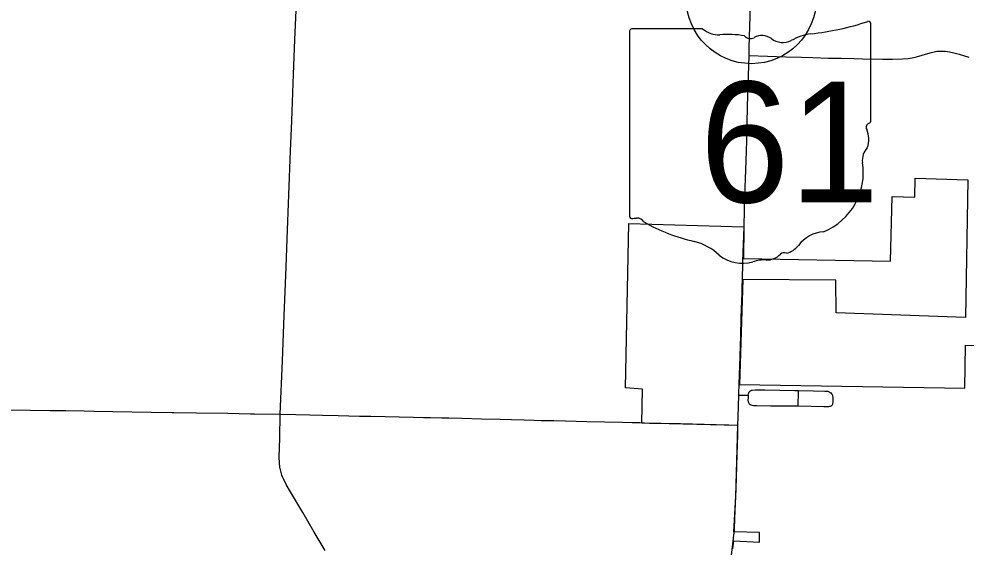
# Model space of a CAD drawing. Extents: x 1815539 to 1947826, y 273303 to 993194.
# Drawn here: x 1869978 to 1880900, y 933838 to 939932 of the extents above; entities that cross this region are included whole.
import ezdxf

# ---------------------------------------------------------------- set-up
doc = ezdxf.new("R2010")
doc.units = 0
for name, color, linetype in [('Default', 7, 'Continuous'), ('GM_X_City_Street', 7, 'Continuous'), ('GM_X_Corporation', 7, 'Continuous'), ('GM_X_County_Road', 7, 'Continuous'), ('GM_X_State_Route', 7, 'Continuous'), ('GM_X_Township_Road', 7, 'Continuous'), ('SC_Shading3', 7, 'Continuous')]:
    doc.layers.add(name, color=color, linetype=linetype)

msp = doc.modelspace()

# ---------------------------------------------------------------- linework, layer by layer
at = {"layer": 'Default'}
msp.add_circle((1878424, 940166), 750, dxfattribs=at)
at = {"layer": 'GM_X_City_Street'}
for points in [[(1878386, 935593), (1878389, 935606), (1878393, 935618), (1878400, 935628), (1878406, 935636), (1878414, 935642), (1878424, 935647), (1878435, 935650), (1878466, 935653), (1878581, 935651), (1878926, 935645), (1878968, 935644)], [(1878962, 935468), (1878963, 935508), (1878966, 935590), (1878966, 935607), (1878968, 935644)], [(1878968, 935644), (1879140, 935640), (1879271, 935639), (1879286, 935638), (1879304, 935637), (1879320, 935631), (1879334, 935623), (1879341, 935617), (1879349, 935608), (1879355, 935597), (1879361, 935582), (1879363, 935566), (1879364, 935550), (1879363, 935511), (1879361, 935495), (1879359, 935484), (1879356, 935477), (1879352, 935472)], [(1878278, 935593), (1878299, 935593), (1878318, 935593), (1878338, 935593), (1878386, 935593)], [(1878386, 935593), (1878386, 935565), (1878385, 935532), (1878388, 935516), (1878393, 935500), (1878398, 935492), (1878406, 935484), (1878416, 935479), (1878430, 935474), (1878447, 935472), (1878487, 935470), (1878644, 935469), (1878697, 935469), (1878789, 935468), (1878962, 935468)], [(1878962, 935468), (1878968, 935468), (1879261, 935462), (1879304, 935462), (1879317, 935462), (1879328, 935463), (1879335, 935464), (1879343, 935467), (1879348, 935470), (1879352, 935472)]]:
    msp.add_lwpolyline(points, dxfattribs=at)
at = {"layer": 'GM_X_Corporation'}
msp.add_lwpolyline([(1878210, 933819), (1878222, 933909), (1878516, 933894), (1878518, 934005), (1878223, 934015), (1878245, 934423), (1878267, 935242), (1877161, 935270), (1877170, 935660), (1876972, 935675), (1877010, 937573), (1878338, 937534), (1878335, 937169), (1880030, 937138), (1880047, 937884), (1880310, 937875), (1880314, 938095), (1880920, 938074), (1880892, 936489), (1879403, 936543), (1879398, 936918), (1878327, 936927), (1878287, 935716), (1880884, 935671), (1880893, 936168), (1882763, 936103)], dxfattribs=at)
at = {"layer": 'GM_X_County_Road'}
for points in [[(1872992, 935372), (1873017, 935986), (1873038, 936510), (1873045, 936691), (1873059, 937067), (1873073, 937395), (1873091, 937903), (1873111, 938411), (1873126, 938755), (1873146, 939296), (1873161, 939690), (1873175, 940034), (1873191, 940460), (1873205, 940853), (1873239, 941837), (1873254, 942230), (1873270, 942689), (1873285, 943082), (1873289, 943219)], [(1873511, 933800), (1873384, 934010), (1873252, 934237), (1873109, 934475), (1873061, 934561), (1873031, 934620), (1873019, 934648), (1873010, 934670), (1873001, 934697), (1872993, 934729), (1872987, 934761), (1872982, 934810), (1872980, 934876), (1872986, 935096), (1872992, 935372)]]:
    msp.add_lwpolyline(points, dxfattribs=at)
at = {"layer": 'GM_X_State_Route'}
for points in [[(1878339, 937529), (1878346, 937736), (1878353, 937983), (1878363, 938296), (1878370, 938527), (1878381, 938922), (1878400, 939510), (1878400, 939601), (1878426, 940454)], [(1878327, 937139), (1878339, 937529)], [(1878320, 936902), (1878327, 937139)], [(1878283, 935718), (1878290, 935928), (1878301, 936273), (1878308, 936487), (1878316, 936777), (1878318, 936860), (1878320, 936902)], [(1878269, 935246), (1878271, 935337), (1878278, 935593), (1878278, 935604), (1878283, 935718)], [(1878219, 933943), (1878228, 934036), (1878235, 934167), (1878249, 934511), (1878261, 934905), (1878266, 935134), (1878269, 935246)], [(1878207, 933839), (1878219, 933943)], [(1878162, 933541), (1878174, 933614), (1878186, 933686), (1878207, 933839)]]:
    msp.add_lwpolyline(points, dxfattribs=at)
at = {"layer": 'GM_X_Township_Road'}
for points in [[(1878400, 939510), (1878610, 939503), (1878823, 939496), (1879003, 939491), (1879134, 939486), (1879314, 939481), (1879461, 939479), (1879608, 939475), (1879707, 939472), (1879936, 939468), (1880051, 939468), (1880165, 939472), (1880231, 939477), (1880280, 939483), (1880328, 939494), (1880392, 939513), (1880485, 939542), (1880532, 939554), (1880564, 939559), (1880596, 939562), (1880629, 939562), (1880661, 939560), (1880709, 939552), (1880757, 939542), (1880820, 939525), (1880930, 939492)], [(1869830, 935420), (1870109, 935417), (1870338, 935415), (1870519, 935413), (1870732, 935410), (1870846, 935406), (1871059, 935402), (1871502, 935395), (1871745, 935392), (1871764, 935392), (1872027, 935388), (1872387, 935382), (1872650, 935377), (1872696, 935377), (1872992, 935372)], [(1872992, 935372), (1873171, 935369), (1873333, 935364), (1873479, 935360), (1873659, 935355), (1873904, 935350), (1874035, 935347), (1874527, 935337), (1874642, 935335), (1874724, 935333), (1874855, 935330), (1874937, 935329), (1875084, 935325), (1875313, 935318), (1875526, 935313), (1875657, 935309), (1875804, 935305), (1875919, 935301), (1876001, 935299), (1876148, 935297), (1876279, 935294), (1876525, 935286), (1876935, 935278), (1877049, 935275), (1877137, 935274)], [(1877137, 935274), (1877248, 935270), (1877379, 935268), (1877608, 935263), (1878017, 935251), (1878165, 935247), (1878269, 935246)]]:
    msp.add_lwpolyline(points, dxfattribs=at)
at = {"layer": 'SC_Shading3'}
for p, q in [((1877861, 939817), (1877045, 939817)), ((1879802, 938764), (1879802, 939869)), ((1877018, 939780), (1877018, 937667)), ((1879802, 938764), (1879802, 938764))]:
    msp.add_line(p, q, dxfattribs=at)
for centre, radius, start, end in [((1878810, 942698), 2953, 275.8445, 288.9065), ((1879771, 939874), 31, 351.8621, 97.738), ((1877050, 939785), 32.3, 98.1301, 188.1301), ((1878055, 940062), 313, 231.6195, 271.1119), ((1878159, 938630), 1123, 80.4867, 94.9883), ((1878414, 939796), 90.3, 219.7921, 297.1024), ((1878546, 939552), 188, 54.4667, 119.1411), ((1878788, 939887), 226, 233.8562, 294.8282), ((1879187, 939171), 594, 97.3462, 120.7689), ((1879795, 938682), 48, 107.944, 210.337), ((1879769, 938759), 33.2, 289.6038, 7.7341), ((1879490, 938543), 288, 340.033, 23.6496), ((1879913, 938301), 210, 136.8065, 186.9296), ((1878976, 938160), 739, 292.3089, 8.9858), ((1877050, 937662), 32.5, 171.9584, 258.3066), ((1877055, 937879), 248, 267.339, 280.6039), ((1877106, 937545), 89.5, 29.7484, 93.2717), ((1878236, 939444), 2132, 240.4129, 257.1985), ((1879287, 937074), 404, 94.4031, 142.5768), ((1877601, 936718), 667, 47.1842, 75.836), ((1878775, 937462), 239, 282.8732, 323.2771), ((1878322, 937535), 423, 230.7004, 286.2918), ((1878598, 937376), 226, 268.777, 315.5493), ((1878802, 937172), 63.5, 65.7517, 132.6484), ((1878567, 936804), 348, 85.6951, 111.2099)]:
    msp.add_arc(centre, radius, start, end, dxfattribs=at)

# ---------------------------------------------------------------- texts
msp.add_text('61', height=1392.2, dxfattribs=at).set_placement((1877828, 937816))

doc.saveas('drawing.dxf')
